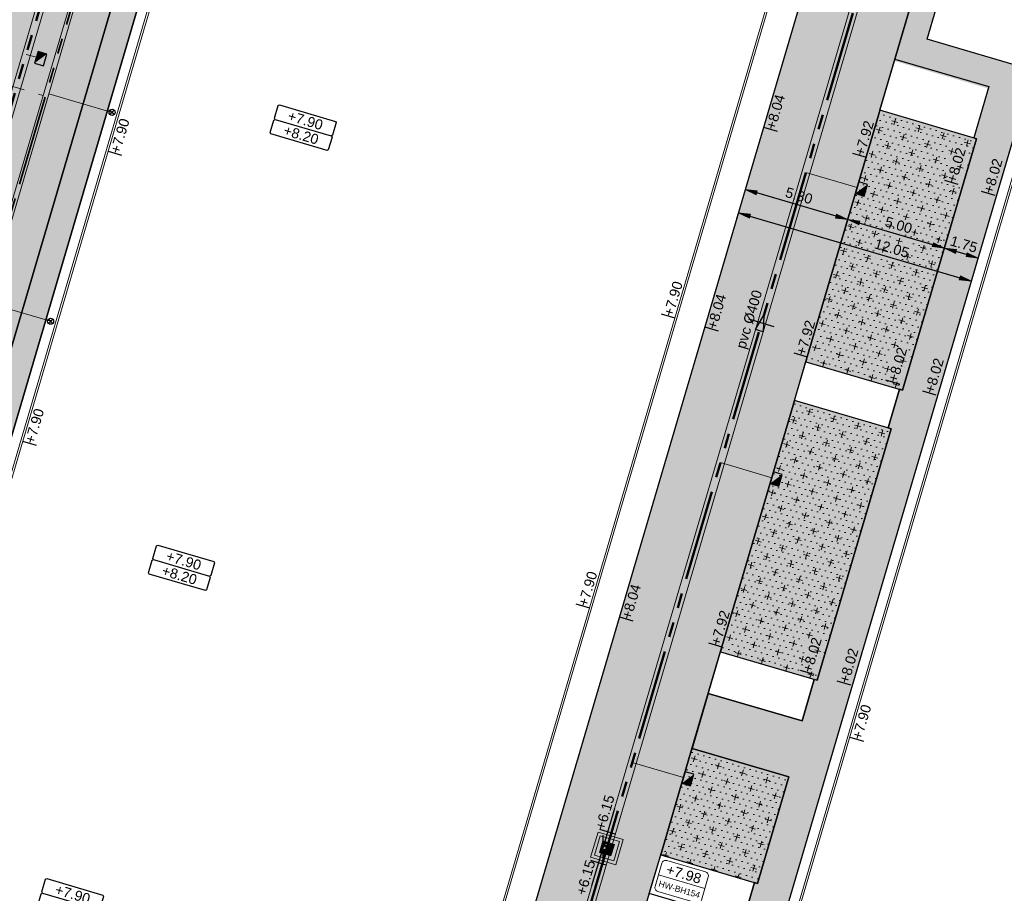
# Model space of a CAD drawing. Extents: x 98477 to 100410, y 398052 to 398969.
# Tile 352 of 374: x 98644 to 98693, y 398599 to 398642. Entities that reach past the tile are written whole.
import ezdxf
from ezdxf.enums import TextEntityAlignment as Align

# ---------------------------------------------------------------- set-up
doc = ezdxf.new("R2010")
doc.units = 0
for name, pattern in [('AL-MATERIAALS', [2, 1, -1]), ('AL-NUTSTRACE', [17, 5, -3.5, 0, -3.5, 5]), ('RI-DWA', [9.75, 4.5, -0.75, 0.75, -0.75, 0.75, -0.75, 0.75, -0.75]), ('RI-RWA', [8.25, 4.5, -0.75, 0.75, -0.75, 0.75, -0.75])]:
    doc.linetypes.add(name, pattern=pattern)
for name, color, linetype, lineweight in [('N-KO-kantbegrenzing grondwerk', 70, 'Continuous', 25), ('N-KO-kantverharding', 2, 'Continuous', 25), ('N-RI-DWA hoofdriool', 24, 'RI-DWA', 35), ('N-RI-DWA hoofdriool buiswand', 24, 'Continuous', 13), ('N-RI-DWA huisaansluitleiding', 24, 'RI-DWA', 18), ('N-RI-DWA ontstoppingstuk', 24, 'Continuous', 25), ('N-RI-RWA b.o.b.', 162, 'Continuous', 25), ('N-RI-RWA hoofdriool', 162, 'RI-RWA', 50), ('N-RI-RWA hoofdriool buiswand', 162, 'Continuous', 13), ('N-RI-RWA kolkaansluitleiding', 132, 'RI-RWA', 18), ('N-RI-RWA put', 1, 'Continuous', 25), ('N-RI-RWA putdeksel', 7, 'Continuous', 18), ('N-RI-RWA putnummer', 162, 'Continuous', 18), ('N-RI-RWA putwand', 7, 'Continuous', 18), ('N-RI-RWA strenginformatie', 162, 'Continuous', 25), ('N-RI-straatkolk', 7, 'Continuous', 25), ('N-RI-stroomrichting', 7, 'Continuous', 25), ("N-VH-arcering 'MAT' grijs 251", 251, 'Continuous', 18), ('N-VH-arcering halfverharding', 8, 'Continuous', 9), ('N-VH-arcering printbeton', 8, 'Continuous', 9), ('X-AL-afwerkhoogte', 4, 'Continuous', 30), ('X-AL-hoogtelijn - Niv 1', 1, 'AL-HOOGTELIJN', 18), ('X-AL-maatvoering VERWERKT', 180, 'Continuous', 18), ('X-AL-materiaalscheiding', 1, 'AL-MATERIAALS', 18), ('X-AL-nutstrace VERWERKT', 252, 'AL-NUTSTRACE', 18), ('X-AL-planhoogte brm', 10, 'Continuous', 25), ('X-AL-planhoogte wrm', 252, 'Continuous', 25), ('X-AL-planthoogte VERWERKT', 180, 'Continuous', 25), ('X-AL-rapporttekening blauw', 125, 'Continuous', 25)]:
    doc.layers.add(name, color=color, linetype=linetype, lineweight=lineweight)
for name, color, linetype, plot in [('X-AL-contourlijnen', 30, 'Continuous', False), ('X-AL-hulplijn', 30, 'Continuous', False), ('X-AL-hulplijn riolering', 30, 'Continuous', False)]:
    doc.layers.add(name, color=color, linetype=linetype, plot=plot)
doc.styles.add('CS Annotative', font='arial.ttf')
doc.styles.get("Standard").update_dxf_attribs({"font": 'txt.shx'})
doc.linetypes.add('AL-HOOGTELIJN', pattern='A,10,-1.5,["H",Standard,S=0.9,R=0,X=-0.3,Y=-0.45],-1.5,30', length=43)
doc.dimstyles.new('CS Annotative', dxfattribs={"dimtxt": 2.5, "dimasz": 3, "dimexe": 0.18, "dimexo": 0.0625, "dimgap": 1, "dimtad": 1, "dimzin": 3, "dimdsep": 46, "dimtxsty": 'CS Annotative', "dimblk": 'CS Dimensionpijl', "dimcen": 0, "dimse1": 1, "dimse2": 1, "dimclrd": 256, "dimclre": 256, "dimadec": 0, "dimazin": 0, "dimtm": 1e-09, "dimtfac": 1, "dimtdec": 0, "dimtofl": 0, "dimtmove": 1, "dimatfit": 1, "dimfxl": 1, "dimtfillclr": 256, "dimtolj": 1, "dimtzin": 3, "dimarcsym": 0})
pattern_1 = [(343.6, (139825.3532, 469342.4455), (0.1806338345, 0.2595600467), [0, -0.3]), (343.6, (139825.3532, 469342.4455), (0.7760346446, 0.4231078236), [0.3125, -0.9375]), (73.6, (139825.459, 469342.2515), (-0.4231078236, 0.7760346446), [0.3125, -0.9375])]

# ---------------------------------------------------------------- blocks, each defined once
blk = doc.blocks.new('*U1184')
h = blk.add_hatch(color=256)
h.dxf.hatch_style = 1
h.paths.add_polyline_path([(-0.228, -0.124, 0.668179), (0.249, -0.073, 0.198912), (0.228, 0.124)])
at = {"flags": 128}
blk.add_lwpolyline([(-0.228, -0.124), (0.228, 0.124)], dxfattribs=at)
blk.add_circle((0, 0), 0.26)
at = {"layer": 'N-RI-RWA putdeksel', "flags": 128}
blk.add_lwpolyline([(-0.372, -0.203), (0.203, -0.372), (0.372, 0.203), (-0.203, 0.372)], close=True, dxfattribs=at)
at = {"layer": 'N-RI-RWA putdeksel', "lineweight": 5, "flags": 128}
for points in [[(-0.26, 0.002), (-0.325, -0.217)], [(-0.302, 0.037), (-0.259, 0.024)], [(-0.288, 0.085), (-0.249, 0.073)], [(-0.274, 0.133), (-0.231, 0.12)], [(-0.26, 0.181), (-0.202, 0.164)], [(-0.245, 0.229), (-0.161, 0.204)], [(-0.231, 0.277), (-0.103, 0.239)], [(-0.155, 0.358), (-0.22, 0.139)], [(-0.217, 0.325), (0.002, 0.26)], [(-0.107, 0.344), (-0.145, 0.216)], [(-0.059, 0.33), (-0.084, 0.246)], [(-0.011, 0.316), (-0.028, 0.258)], [(0.037, 0.302), (0.024, 0.259)], [(0.085, 0.288), (0.073, 0.249)], [(0.133, 0.274), (0.12, 0.231)], [(0.139, 0.22), (0.358, 0.155)], [(0.181, 0.26), (0.164, 0.202)], [(0.229, 0.245), (0.204, 0.161)], [(0.216, 0.145), (0.344, 0.107)], [(0.277, 0.231), (0.239, 0.103)], [(0.246, 0.084), (0.33, 0.059)], [(0.258, 0.028), (0.316, 0.011)], [(0.325, 0.217), (0.26, -0.002)], [(-0.358, -0.155), (-0.139, -0.22)], [(-0.344, -0.107), (-0.216, -0.145)], [(-0.33, -0.059), (-0.246, -0.084)], [(-0.316, -0.011), (-0.258, -0.028)], [(-0.239, -0.103), (-0.277, -0.231)], [(-0.204, -0.161), (-0.229, -0.245)], [(-0.164, -0.202), (-0.181, -0.26)], [(-0.12, -0.231), (-0.133, -0.274)], [(-0.073, -0.249), (-0.085, -0.288)], [(-0.024, -0.259), (-0.037, -0.302)], [(-0.002, -0.26), (0.217, -0.325)], [(0.028, -0.258), (0.011, -0.316)], [(0.084, -0.246), (0.059, -0.33)], [(0.103, -0.239), (0.231, -0.277)], [(0.145, -0.216), (0.107, -0.344)], [(0.22, -0.139), (0.155, -0.358)], [(0.161, -0.204), (0.245, -0.229)], [(0.202, -0.164), (0.26, -0.181)], [(0.231, -0.12), (0.274, -0.133)], [(0.249, -0.073), (0.288, -0.085)], [(0.259, -0.024), (0.302, -0.037)]]:
    blk.add_lwpolyline(points, dxfattribs=at)
at = {"layer": 'N-RI-RWA putwand', "flags": 128}
for points in [[(-0.807, -0.44), (0.44, -0.807), (0.807, 0.44), (-0.44, 0.807)], [(-0.621, -0.338), (0.338, -0.621), (0.621, 0.338), (-0.338, 0.621)]]:
    blk.add_lwpolyline(points, close=True, dxfattribs=at)
blk = doc.blocks.new('*U353')
at = {"layer": 'X-AL-hulplijn', "flags": 128}
blk.add_lwpolyline([(0.336, -0.099), (-0.336, 0.099)], dxfattribs=at)
at = {"layer": 'X-AL-planthoogte VERWERKT', "linetype": 'Continuous', "style": 'CS Annotative'}
blk.add_attdef('HOOGTE-RECHTS', text='', height=0.5, rotation=253.6, dxfattribs=at).set_placement((0, 0), align=Align.MIDDLE_LEFT)
blk = doc.blocks.new('*U398')
at = {"layer": 'X-AL-hulplijn riolering', "flags": 128}
for points in [[(2.82, 9.59), (0, 0)], [(3.05, 3.27), (-0.79, 4.4)], [(0, -3), (0, 3)], [(0, 0), (-2.82, -9.59)], [(0.79, -4.4), (-3.05, -3.27)]]:
    blk.add_lwpolyline(points, dxfattribs=at)
at = {"layer": 'N-RI-RWA b.o.b.', "linetype": 'Continuous', "style": 'CS Annotative'}
blk.add_attdef('B.o.b.rechts', text='', height=0.5, rotation=73.6, dxfattribs=at).set_placement((-0.16, 0.88), align=Align.MIDDLE_LEFT)
blk.add_attdef('B.o.b.links', text='', height=0.5, rotation=73.6, dxfattribs=at).set_placement((-0.61, -0.65), align=Align.MIDDLE_RIGHT)
blk = doc.blocks.new('*U400')
at = {"layer": 'N-RI-stroomrichting'}
h = blk.add_hatch(color=256, dxfattribs=at)
h.dxf.hatch_style = 1
h.paths.add_polyline_path([(0.56, 1.92), (0.39, -2.2), (-1.52, -1.64)])
blk.add_lwpolyline([(0.56, 1.92), (0.39, -2.2), (-1.52, -1.64)], close=True, dxfattribs=at)
at = {"layer": 'X-AL-hulplijn riolering'}
blk.add_lwpolyline([(3.12, -0.92), (-3.12, 0.92)], dxfattribs=at)
at = {"lineweight": 25, "style": 'CS Annotative'}
blk.add_attdef('Strenginformatie', text='', height=2.5, rotation=73.6, dxfattribs=at).set_placement((-3.12, 0.92), align=Align.MIDDLE_CENTER)
blk = doc.blocks.new('*U280')
at = {"layer": 'X-AL-planhoogte brm', "flags": 128}
blk.add_lwpolyline([(-7.25, 3.75), (-7.5, 4), (-7.5, 7.25), (-7.25, 7.5), (7.25, 7.5), (7.5, 7.25), (7.5, 4), (7.25, 3.75)], dxfattribs=at)
at = {"layer": 'X-AL-planhoogte wrm', "flags": 128}
blk.add_lwpolyline([(7.5, 3.5), (7.5, 0.25), (7.25, 0), (-7.25, 0), (-7.5, 0.25), (-7.5, 3.5), (-7.25, 3.75), (7.25, 3.75)], close=True, dxfattribs=at)
at = {"layer": 'X-AL-planhoogte brm', "style": 'CS Annotative'}
blk.add_attdef('OMSCHRIJVING_afwerk', text='', height=2.5, dxfattribs=at).set_placement((0, 5.625), align=Align.MIDDLE_CENTER)
at = {"layer": 'X-AL-planhoogte wrm', "style": 'CS Annotative'}
blk.add_attdef('HOOGTE_eind', text='', height=2.5, dxfattribs=at).set_placement((0, 1.875), align=Align.MIDDLE_CENTER)
blk = doc.blocks.new('*U663')
at = {"layer": 'X-AL-hulplijn riolering'}
for points in [[(-0.63, 0.63), (0, 0), (0.63, 0.63, 0.414214)], [(0, 0), (-0.63, -0.63, 0.414214), (0.63, -0.63)]]:
    blk.add_hatch(color=256, dxfattribs=at).paths.add_polyline_path(points)
at = {"lineweight": 9}
blk.add_line((14.11, -2.68), (26.11, -2.68), dxfattribs=at)
blk.add_lwpolyline([(15.11, -6.68), (25.11, -6.68, 0.414214), (26.11, -5.68), (26.11, 0.32, 0.414214), (25.11, 1.32), (15.11, 1.32, 0.414214), (14.11, 0.32), (14.11, -5.68, 0.414214)], format="xyb", close=True)
at = {"layer": 'X-AL-hulplijn riolering'}
for points in [[(0.75, -0.75), (-0.75, 0.75)], [(0.75, 0.75), (-0.75, -0.75)]]:
    blk.add_lwpolyline(points, dxfattribs=at)
blk.add_circle((0, 0), 0.887, dxfattribs=at)
at = {"style": 'CS Annotative'}
for tag, height, p in [('HOOGTE', 2.5, (20.11, -0.7)), ('NR', 1.5, (20.11, -4.66))]:
    blk.add_attdef(tag, text='', height=height, dxfattribs=at).set_placement(p, align=Align.MIDDLE_CENTER)
blk = doc.blocks.new('*U818')
blk.add_lwpolyline([(0.66, -1.76), (1.5, 1.12), (-0.66, 1.76), (-1.5, -1.12)], close=True)
blk.add_solid([(0.66, -1.76), (-1.5, -1.12), (0.66, -1.76), (1.5, 1.12)])
blk = doc.blocks.new('*U819')
blk.add_lwpolyline([(0.66, -1.76), (1.5, 1.12), (-0.66, 1.76), (-1.5, -1.12)], close=True)
blk.add_solid([(0.66, -1.76), (-1.5, -1.12), (0.66, -1.76), (1.5, 1.12)])
blk = doc.blocks.new('*U820')
blk.add_lwpolyline([(0.66, -1.76), (1.5, 1.12), (-0.66, 1.76), (-1.5, -1.12)], close=True)
blk.add_solid([(0.66, -1.76), (-1.5, -1.12), (0.66, -1.76), (1.5, 1.12)])
blk = doc.blocks.new('*U800')
blk.add_lwpolyline([(-0.66, 1.76), (-1.5, -1.12), (0.66, -1.76), (1.5, 1.12)], close=True)
blk.add_solid([(-0.66, 1.76), (1.5, 1.12), (-0.66, 1.76), (-1.5, -1.12)])
blk = doc.blocks.new('CS Ontstoppingsstuk')
h = blk.add_hatch(color=256)
edge = h.paths.add_edge_path()
edge.add_arc((0, 0), 0.213, 358.5516, 718.5516)
at = {"lineweight": 18, "flags": 128}
for points in [[(-0.53, -0.53), (0.53, 0.53)], [(0.53, -0.53), (-0.53, 0.53)]]:
    blk.add_lwpolyline(points, dxfattribs=at)
blk.add_circle((0, 0), 0.75)
at = {"lineweight": 18}
blk.add_circle((0, 0), 0.213, dxfattribs=at)
blk = doc.blocks.new('CS Dimensionpijl')
h = blk.add_hatch(color=256)
h.dxf.hatch_style = 1
h.paths.add_polyline_path([(-1, -0.167), (0, 0), (-1, 0.167)])
at = {"flags": 128}
blk.add_lwpolyline([(0, 0.5), (0, -0.5)], dxfattribs=at)
blk.add_lwpolyline([(-1, -0.167), (0, 0), (-1, 0.167)], close=True, dxfattribs=at)
blk = doc.blocks.new('*D1080')
at = {"layer": 'X-AL-maatvoering VERWERKT', "linetype": 'Continuous', "lineweight": -2, "transparency": 16777216}
blk.add_line((98690.979, 398630.316), (98690.452, 398630.472), dxfattribs=at)
at = {"layer": 'X-AL-maatvoering VERWERKT', "lineweight": -2, "transparency": 16777216, "xscale": 0.6000000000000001, "yscale": 0.6000000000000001, "zscale": 0.6000000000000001}
for p, rotation in [((98689.876, 398630.641), 163.6000000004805), ((98691.555, 398630.147), 343.6000000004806)]:
    blk.add_blockref('CS Dimensionpijl', p, dxfattribs=dict(at, rotation=rotation))
at = {"layer": 'X-AL-maatvoering VERWERKT', "color": 0, "transparency": 16777216, "insert": (98690.844, 398630.831), "char_height": 0.5, "attachment_point": 5, "rotation": 343.6, "style": 'CS Annotative'}
blk.add_mtext('\\A1;1.75', dxfattribs=at)
blk = doc.blocks.new('*D1081')
at = {"layer": 'X-AL-maatvoering VERWERKT', "linetype": 'Continuous', "lineweight": -2, "transparency": 16777216}
blk.add_line((98689.301, 398630.81), (98685.655, 398631.883), dxfattribs=at)
at = {"layer": 'X-AL-maatvoering VERWERKT', "lineweight": -2, "transparency": 16777216, "xscale": 0.6000000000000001, "yscale": 0.6000000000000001, "zscale": 0.6000000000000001}
for p, rotation in [((98685.08, 398632.053), 163.6000000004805), ((98689.876, 398630.641), 343.6000000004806)]:
    blk.add_blockref('CS Dimensionpijl', p, dxfattribs=dict(at, rotation=rotation))
at = {"layer": 'X-AL-maatvoering VERWERKT', "color": 0, "transparency": 16777216, "insert": (98687.606, 398631.784), "char_height": 0.5, "attachment_point": 5, "rotation": 343.6, "style": 'CS Annotative'}
blk.add_mtext('\\A1;5.00', dxfattribs=at)
blk = doc.blocks.new('*D1190')
at = {"layer": 'X-AL-maatvoering VERWERKT', "linetype": 'Continuous', "lineweight": -2, "transparency": 16777216}
blk.add_line((98684.504, 398632.222), (98680.571, 398633.38), dxfattribs=at)
at = {"layer": 'X-AL-maatvoering VERWERKT', "lineweight": -2, "transparency": 16777216, "xscale": 0.6000000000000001, "yscale": 0.6000000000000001, "zscale": 0.6000000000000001}
for p, rotation in [((98679.995, 398633.549), 163.6000000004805), ((98685.08, 398632.053), 343.6000000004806)]:
    blk.add_blockref('CS Dimensionpijl', p, dxfattribs=dict(at, rotation=rotation))
at = {"layer": 'X-AL-maatvoering VERWERKT', "color": 0, "transparency": 16777216, "insert": (98682.666, 398633.238), "char_height": 0.5, "attachment_point": 5, "rotation": 343.6, "style": 'CS Annotative'}
blk.add_mtext('\\A1;5.30', dxfattribs=at)
blk = doc.blocks.new('*D1191')
at = {"layer": 'X-AL-maatvoering VERWERKT', "linetype": 'Continuous', "lineweight": -2, "transparency": 16777216}
blk.add_line((98680.232, 398632.229), (98690.641, 398629.165), dxfattribs=at)
at = {"layer": 'X-AL-maatvoering VERWERKT', "lineweight": -2, "transparency": 16777216, "xscale": 0.6000000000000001, "yscale": 0.6000000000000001, "zscale": 0.6000000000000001}
for p, rotation in [((98679.656, 398632.398), 163.6000123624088), ((98691.216, 398628.996), 343.6000123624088)]:
    blk.add_blockref('CS Dimensionpijl', p, dxfattribs=dict(at, rotation=rotation))
at = {"layer": 'X-AL-maatvoering VERWERKT', "color": 0, "transparency": 16777216, "insert": (98687.268, 398630.632), "char_height": 0.5, "attachment_point": 5, "rotation": 343.6, "style": 'CS Annotative'}
blk.add_mtext('\\A1;12.05', dxfattribs=at)

msp = doc.modelspace()

# ---------------------------------------------------------------- hatches: boundary and pattern name
at = {"layer": "N-VH-arcering 'MAT' grijs 251"}
h = msp.add_hatch(color=256, dxfattribs=at)
h.dxf.hatch_style = 1
edge = h.paths.add_edge_path()
edge.add_line((98718.434, 398647.981), (98740.432, 398722.726))
edge.add_arc((98746.188, 398721.032), 6, 82.3763, 163.6, ccw=False)
edge.add_line((98746.984, 398726.979), (98729.434, 398729.328))
edge.add_arc((98728.638, 398723.381), 6, -16.4, 82.3763, ccw=False)
edge.add_line((98734.393, 398721.687), (98714.444, 398653.903))
edge.add_arc((98708.928, 398655.527), 5.75, 238.6, 343.6, ccw=False)
edge.add_line((98705.932, 398650.619), (98682.963, 398664.639))
edge.add_line((98682.963, 398664.639), (98663.72, 398676.385))
edge.add_arc((98658.379, 398667.636), 10.25, 58.6, 73.6)
edge.add_line((98661.273, 398677.469), (98653.945, 398679.626))
edge.add_line((98653.945, 398679.626), (98652.691, 398675.367))
edge.add_line((98652.691, 398675.367), (98650.469, 398667.818))
edge.add_line((98650.469, 398667.818), (98633.218, 398609.204))
edge.add_arc((98628.662, 398610.545), 4.75, 253.6, 343.6, ccw=False)
edge.add_line((98627.321, 398605.988), (98591.634, 398616.491))
edge.add_line((98591.634, 398616.491), (98590.138, 398611.407))
edge.add_line((98590.138, 398611.407), (98624.461, 398601.305))
edge.add_line((98624.461, 398601.305), (98625.824, 398600.904))
edge.add_arc((98624.483, 398596.347), 4.75, -16.4, 73.6, ccw=False)
edge.add_line((98629.04, 398595.006), (98623.111, 398574.861))
edge.add_arc((98618.554, 398576.202), 4.75, 253.6, 343.6, ccw=False)
edge.add_line((98617.213, 398571.645), (98607.572, 398574.482))
edge.add_line((98607.572, 398574.482), (98591.464, 398519.754))
edge.add_line((98591.464, 398519.754), (98590.853, 398517.678))
edge.add_arc((98592.052, 398517.325), 1.25, 163.6, 293.1521)
edge.add_arc((98619.968, 398452.043), 69.75, 95.80615, 113.15207, ccw=False)
edge.add_line((98612.912, 398521.435), (98618.304, 398539.756))
edge.add_line((98618.304, 398539.756), (98653.286, 398658.615))
edge.add_line((98653.286, 398658.615), (98656.011, 398667.876))
edge.add_arc((98660.568, 398666.535), 4.75, 58.6, 163.6, ccw=False)
edge.add_line((98663.043, 398670.589), (98680.495, 398659.936))
edge.add_line((98680.495, 398659.936), (98683.544, 398658.075))
edge.add_line((98683.544, 398658.075), (98686.655, 398656.176))
edge.add_line((98686.655, 398656.176), (98649.885, 398531.243))
edge.add_line((98649.885, 398531.243), (98654.969, 398529.747))
edge.add_line((98654.969, 398529.747), (98655.605, 398531.905))
edge.add_line((98655.605, 398531.905), (98658.428, 398541.498))
edge.add_line((98658.428, 398541.498), (98659.134, 398543.897))
edge.add_line((98659.134, 398543.897), (98662.663, 398555.888))
edge.add_line((98662.663, 398555.888), (98663.369, 398558.286))
edge.add_line((98663.369, 398558.286), (98665.487, 398565.481))
edge.add_line((98665.487, 398565.481), (98667.406, 398572.005))
edge.add_line((98667.406, 398572.005), (98670.936, 398583.996))
edge.add_line((98670.936, 398583.996), (98671.642, 398586.394))
edge.add_line((98671.642, 398586.394), (98675.171, 398598.386))
edge.add_line((98675.171, 398598.386), (98675.877, 398600.784))
edge.add_line((98675.877, 398600.784), (98677.288, 398605.581))
edge.add_line((98677.288, 398605.581), (98678.841, 398610.857))
edge.add_line((98678.841, 398610.857), (98682.371, 398622.848))
edge.add_line((98682.371, 398622.848), (98683.076, 398625.246))
edge.add_line((98683.076, 398625.246), (98686.606, 398637.238))
edge.add_line((98686.606, 398637.238), (98690.564, 398650.687))
edge.add_arc((98692.243, 398650.193), 1.75, 148.6, 163.6, ccw=False)
edge.add_line((98690.749, 398651.104), (98691.893, 398652.979))
edge.add_line((98691.893, 398652.979), (98696.622, 398650.092))
edge.add_line((98696.622, 398650.092), (98719.046, 398636.405))
edge.add_line((98719.046, 398636.405), (98725.57, 398632.423))
edge.add_line((98725.57, 398632.423), (98728.331, 398636.946))
edge.add_line((98728.331, 398636.946), (98721.808, 398640.928))
edge.add_line((98721.808, 398640.928), (98720.954, 398641.449))
edge.add_arc((98723.95, 398646.357), 5.75, 163.6, 238.6, ccw=False)
edge = h.paths.add_edge_path(flags=16)
edge.add_line((98619.017, 398560.951), (98618.311, 398558.552))
edge.add_line((98618.311, 398558.552), (98614.782, 398546.561))
edge.add_line((98614.782, 398546.561), (98614.076, 398544.163))
edge.add_line((98614.076, 398544.163), (98609.841, 398529.773))
edge.add_arc((98605.284, 398531.114), 4.75, 163.6, 343.6, ccw=False)
edge.add_line((98600.727, 398532.455), (98602.845, 398539.65))
edge.add_line((98602.845, 398539.65), (98603.55, 398542.048))
edge.add_line((98603.55, 398542.048), (98607.08, 398554.04))
edge.add_line((98607.08, 398554.04), (98607.786, 398556.438))
edge.add_line((98607.786, 398556.438), (98609.903, 398563.633))
edge.add_arc((98614.46, 398562.292), 4.75, -16.4, 163.6, ccw=False)
h = msp.add_hatch(color=256, dxfattribs=at)
h.dxf.hatch_style = 1
h.paths.add_polyline_path([(98691.473, 398636.066), (98686.676, 398637.478), (98686.606, 398637.238), (98683.076, 398625.246), (98683.006, 398625.007), (98687.802, 398623.595)])
h = msp.add_hatch(color=256, dxfattribs=at)
h.dxf.hatch_style = 1
h.paths.add_polyline_path([(98687.238, 398621.676), (98682.441, 398623.088), (98682.371, 398622.848), (98678.841, 398610.857), (98678.771, 398610.617), (98683.567, 398609.205)])
h = msp.add_hatch(color=256, dxfattribs=at)
h.dxf.hatch_style = 1
h.paths.add_polyline_path([(98682.156, 398604.409), (98677.359, 398605.82), (98677.288, 398605.581), (98675.877, 398600.784), (98675.806, 398600.544), (98680.603, 398599.132)])
at = {"layer": 'N-VH-arcering halfverharding'}
h = msp.add_hatch(dxfattribs=at)
h.set_pattern_fill('CS-HALFVERHARDING', color=256)
h.set_pattern_definition(pattern_1)
h.paths.add_polyline_path([(98691.473, 398636.066), (98686.676, 398637.478), (98686.606, 398637.238), (98683.076, 398625.246), (98683.006, 398625.007), (98687.802, 398623.595)])
h = msp.add_hatch(dxfattribs=at)
h.set_pattern_fill('CS-HALFVERHARDING', color=256)
h.set_pattern_definition(pattern_1)
h.paths.add_polyline_path([(98687.238, 398621.676), (98682.441, 398623.088), (98682.371, 398622.848), (98678.841, 398610.857), (98678.771, 398610.617), (98683.567, 398609.205)])
h = msp.add_hatch(dxfattribs=at)
h.set_pattern_fill('CS-HALFVERHARDING', color=256)
h.set_pattern_definition(pattern_1)
h.paths.add_polyline_path([(98682.156, 398604.409), (98677.359, 398605.82), (98677.288, 398605.581), (98675.877, 398600.784), (98675.806, 398600.544), (98680.603, 398599.132)])
at = {"layer": 'N-VH-arcering printbeton'}
h = msp.add_hatch(dxfattribs=at)
h.set_pattern_fill('CS-PRINTBETON', color=256)
h.set_pattern_definition([(28.6, (19451.65486, 79593.082), (-0.239345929, 0.4389914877), []), (28.6, (19451.9906, 79592.98316), (-0.239345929, 0.4389914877), [0.5, -0.2])])
edge = h.paths.add_edge_path()
edge.add_arc((98660.568, 398666.535), 4.75, 58.6, 163.6)
edge.add_line((98656.011, 398667.876), (98653.286, 398658.615))
edge.add_line((98653.286, 398658.615), (98618.304, 398539.756))
edge.add_line((98618.304, 398539.756), (98613.338, 398522.884))
edge.add_line((98613.338, 398522.884), (98614.537, 398522.531))
edge.add_line((98614.537, 398522.531), (98657.063, 398667.023))
edge.add_arc((98660.805, 398665.922), 3.9, 58.6, 163.6, ccw=False)
edge.add_line((98662.837, 398669.251), (98686.289, 398654.935))
edge.add_line((98686.289, 398654.935), (98686.655, 398656.176))
edge.add_line((98686.655, 398656.176), (98683.544, 398658.075))
edge.add_line((98683.544, 398658.075), (98680.495, 398659.936))
edge.add_line((98680.495, 398659.936), (98663.043, 398670.589))
h = msp.add_hatch(dxfattribs=at)
h.set_pattern_fill('CS-PRINTBETON', color=256)
h.set_pattern_definition([(28.6, (19451.65486, 79593.082), (-0.239345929, 0.4389914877), []), (28.6, (19451.9906, 79592.98316), (-0.239345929, 0.4389914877), [0.5, -0.2])])
edge = h.paths.add_edge_path()
edge.add_line((98696.622, 398650.092), (98691.893, 398652.979))
edge.add_line((98691.893, 398652.979), (98690.749, 398651.104))
edge.add_arc((98692.243, 398650.193), 1.75, 148.6, 163.6)
edge.add_line((98690.564, 398650.687), (98687.424, 398640.02))
edge.add_line((98687.424, 398640.02), (98692.077, 398638.651))
edge.add_line((98692.077, 398638.651), (98691.329, 398636.108))
edge.add_line((98691.329, 398636.108), (98691.473, 398636.066))
edge.add_line((98691.473, 398636.066), (98687.802, 398623.595))
edge.add_line((98687.802, 398623.595), (98687.658, 398623.637))
edge.add_line((98687.658, 398623.637), (98687.094, 398621.719))
edge.add_line((98687.094, 398621.719), (98687.238, 398621.676))
edge.add_line((98687.238, 398621.676), (98683.567, 398609.205))
edge.add_line((98683.567, 398609.205), (98683.423, 398609.248))
edge.add_line((98683.423, 398609.248), (98682.816, 398607.185))
edge.add_line((98682.816, 398607.185), (98678.164, 398608.554))
edge.add_line((98678.164, 398608.554), (98677.359, 398605.82))
edge.add_line((98677.359, 398605.82), (98682.156, 398604.409))
edge.add_line((98682.156, 398604.409), (98680.603, 398599.132))
edge.add_line((98680.603, 398599.132), (98680.459, 398599.175))
edge.add_line((98680.459, 398599.175), (98679.894, 398597.256))
edge.add_line((98679.894, 398597.256), (98680.038, 398597.214))
edge.add_line((98680.038, 398597.214), (98676.368, 398584.743))
edge.add_line((98676.368, 398584.743), (98676.224, 398584.785))
edge.add_line((98676.224, 398584.785), (98675.659, 398582.866))
edge.add_line((98675.659, 398582.866), (98675.803, 398582.824))
edge.add_line((98675.803, 398582.824), (98672.132, 398570.353))
edge.add_line((98672.132, 398570.353), (98671.989, 398570.395))
edge.add_line((98671.989, 398570.395), (98671.184, 398567.661))
edge.add_line((98671.184, 398567.661), (98666.531, 398569.031))
edge.add_line((98666.531, 398569.031), (98665.557, 398565.721))
edge.add_line((98665.557, 398565.721), (98670.354, 398564.309))
edge.add_line((98670.354, 398564.309), (98668.095, 398556.635))
edge.add_line((98668.095, 398556.635), (98667.951, 398556.677))
edge.add_line((98667.951, 398556.677), (98667.386, 398554.759))
edge.add_line((98667.386, 398554.759), (98667.53, 398554.716))
edge.add_line((98667.53, 398554.716), (98663.86, 398542.245))
edge.add_line((98663.86, 398542.245), (98663.716, 398542.287))
edge.add_line((98663.716, 398542.287), (98663.151, 398540.369))
edge.add_line((98663.151, 398540.369), (98663.295, 398540.326))
edge.add_line((98663.295, 398540.326), (98660.373, 398530.398))
edge.add_line((98660.373, 398530.398), (98676.921, 398525.527))
edge.add_arc((98678.615, 398531.283), 6, 253.6, 343.6)
edge.add_line((98684.371, 398529.589), (98715.877, 398636.638))
edge.add_line((98715.877, 398636.638), (98716.634, 398637.877))
edge.add_line((98716.634, 398637.877), (98696.622, 398650.092))
edge = h.paths.add_edge_path(flags=16)
edge.add_arc((98713.552, 398637.239), 0.9, -16.4, 58.6, ccw=False)
edge.add_line((98714.416, 398636.985), (98683.073, 398530.492))
edge.add_arc((98678.277, 398531.904), 5, 253.6, 343.6, ccw=False)
edge.add_line((98676.865, 398527.107), (98662.475, 398531.342))
edge.add_line((98662.475, 398531.342), (98694.295, 398639.457))
edge.add_line((98694.295, 398639.457), (98689.019, 398641.01))
edge.add_line((98689.019, 398641.01), (98691.707, 398650.144))
edge.add_arc((98693.626, 398649.58), 2, 148.6, 163.6, ccw=False)
edge.add_line((98691.919, 398650.622), (98692.309, 398651.261))
edge.add_line((98692.309, 398651.261), (98714.021, 398638.007))
at = {"layer": 'X-AL-rapporttekening blauw'}
h = msp.add_hatch(dxfattribs=at)
h.set_pattern_fill('ANSI31', color=256, scale=20)
h.set_pattern_definition([(45, (0, 0), (-0.3535533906, 0.3535533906), [])])
edge = h.paths.add_edge_path()
edge.add_arc((98577.958, 398623.227), 2.5, 253.6, 342.742)
edge.add_line((98580.346, 398622.485), (98611.721, 398723.479))
edge.add_arc((98796.652, 398666.028), 193.65, 158.04987, 162.74197, ccw=False)
edge.add_arc((98618.663, 398737.76), 1.75, 79.5398, 158.0499, ccw=False)
edge.add_line((98618.981, 398739.481), (98652.828, 398733.232))
edge.add_arc((98744.558, 399230.086), 505.25, 259.53976, 262.56197)
edge.add_line((98679.151, 398729.087), (98729.343, 398722.534))
edge.add_arc((98729.615, 398724.617), 2.1, 262.562, 352.562)
edge.add_line((98731.697, 398724.345), (98731.833, 398725.386))
edge.add_arc((98729.75, 398725.658), 2.1, 352.562, 442.562)
edge.add_line((98730.022, 398727.74), (98679.831, 398734.293))
edge.add_arc((98744.558, 399230.086), 500, 259.53976, 262.56197, ccw=False)
edge.add_line((98653.781, 398738.395), (98619.934, 398744.644))
edge.add_arc((98618.663, 398737.76), 7, 79.5398, 158.0499)
edge.add_arc((98796.652, 398666.028), 198.9, 158.04987, 162.74197)
edge.add_line((98606.707, 398725.037), (98575.331, 398624.039))
edge.add_arc((98577.718, 398623.297), 2.5, 162.742, 253.6)
edge.add_line((98577.012, 398620.899), (98577.252, 398620.829))

# ---------------------------------------------------------------- linework, layer by layer
at = {"layer": 'N-KO-kantbegrenzing grondwerk', "flags": 128}
msp.add_lwpolyline([(98686.289, 398654.935), (98662.837, 398669.251, 0.493145), (98657.063, 398667.023), (98614.537, 398522.531), (98613.338, 398522.884)], format="xyb", dxfattribs=at)
msp.add_lwpolyline([(98694.295, 398639.457), (98689.019, 398641.01), (98691.707, 398650.144, -0.065543), (98691.919, 398650.622), (98692.309, 398651.261), (98714.021, 398638.007, -0.339454), (98714.416, 398636.985), (98683.073, 398530.492, -0.414214), (98676.865, 398527.107), (98662.475, 398531.342)], format="xyb", close=True, dxfattribs=at)
for points in [[(98687.424, 398640.02), (98692.077, 398638.651), (98691.329, 398636.108)], [(98687.094, 398621.719), (98687.658, 398623.637)], [(98678.164, 398608.554), (98682.816, 398607.185), (98683.423, 398609.248)], [(98679.894, 398597.256), (98680.459, 398599.175)]]:
    msp.add_lwpolyline(points, dxfattribs=at)
at = {"layer": 'N-KO-kantverharding', "flags": 128}
for points in [[(98650.469, 398667.818), (98633.218, 398609.204, -0.414214), (98627.321, 398605.988), (98591.634, 398616.491), (98590.138, 398611.407), (98624.461, 398601.305), (98625.824, 398600.904, -0.414214), (98629.04, 398595.006), (98623.111, 398574.861, -0.414214), (98617.213, 398571.645), (98607.572, 398574.482), (98591.464, 398519.754), (98590.853, 398517.678, 0.634326), (98592.544, 398516.176, -0.075831), (98612.912, 398521.435), (98618.304, 398539.756), (98653.286, 398658.615)], [(98665.557, 398565.721), (98667.336, 398571.765), (98672.132, 398570.353), (98675.803, 398582.824), (98671.006, 398584.236), (98671.571, 398586.154), (98676.368, 398584.743), (98680.038, 398597.214), (98675.241, 398598.626), (98675.806, 398600.544), (98680.603, 398599.132), (98682.156, 398604.409), (98677.359, 398605.82), (98678.771, 398610.617), (98683.567, 398609.205), (98687.238, 398621.676), (98682.441, 398623.088), (98683.006, 398625.007), (98687.802, 398623.595), (98691.473, 398636.066), (98686.676, 398637.478), (98690.564, 398650.687, -0.065543)]]:
    msp.add_lwpolyline(points, format="xyb", dxfattribs=at)
msp.add_lwpolyline([(98686.655, 398656.176), (98649.885, 398531.243)], dxfattribs=at)
at = {"layer": 'N-RI-DWA hoofdriool'}
msp.add_lwpolyline([(98656.289, 398675.549), (98634.179, 398600.426)], dxfattribs=at)
at = {"layer": 'N-RI-DWA hoofdriool buiswand', "flags": 128}
for points in [[(98656.169, 398675.584), (98634.059, 398600.461)], [(98656.409, 398675.513), (98634.299, 398600.39)]]:
    msp.add_lwpolyline(points, dxfattribs=at)
at = {"layer": 'N-RI-DWA huisaansluitleiding', "flags": 128}
for points in [[(98639.917, 398639.756), (98645.169, 398638.21)], [(98648.598, 398637.375), (98645.456, 398638.299)], [(98645.549, 398627.014), (98642.407, 398627.939)]]:
    msp.add_lwpolyline(points, dxfattribs=at)
at = {"layer": 'N-RI-RWA hoofdriool'}
for points in [[(98655.415, 398677.891), (98633.164, 398602.288)], [(98689.99, 398658.124), (98673.138, 398600.863)], [(98673.138, 398600.863), (98653.374, 398533.711)]]:
    msp.add_lwpolyline(points, dxfattribs=at)
at = {"layer": 'N-RI-RWA hoofdriool buiswand', "flags": 128}
for points in [[(98655.223, 398677.947), (98632.972, 398602.345)], [(98655.606, 398677.834), (98633.355, 398602.232)], [(98689.814, 398658.232), (98672.946, 398600.919)], [(98690.167, 398658.016), (98673.329, 398600.806)], [(98672.946, 398600.919), (98653.182, 398533.767)], [(98673.329, 398600.806), (98653.565, 398533.654)]]:
    msp.add_lwpolyline(points, dxfattribs=at)
at = {"layer": 'N-RI-RWA kolkaansluitleiding', "flags": 128}
for points in [[(98644.841, 398640.104), (98644.337, 398640.252)], [(98685.547, 398633.64), (98683.005, 398634.389)], [(98681.312, 398619.251), (98678.77, 398619.999)], [(98676.935, 398604.381), (98674.393, 398605.13)]]:
    msp.add_lwpolyline(points, dxfattribs=at)
at = {"layer": 'X-AL-contourlijnen', "flags": 128}
for points in [[(98663.043, 398670.589, 0.493145), (98656.011, 398667.876), (98653.286, 398658.615), (98618.304, 398539.756), (98613.338, 398522.884), (98614.537, 398522.531), (98657.063, 398667.023, -0.493145), (98662.837, 398669.251), (98686.289, 398654.935), (98686.655, 398656.176), (98683.544, 398658.075), (98680.495, 398659.936)], [(98714.021, 398638.007, -0.339454), (98714.416, 398636.985), (98683.073, 398530.492, -0.414214), (98676.865, 398527.107), (98662.475, 398531.342), (98694.295, 398639.457), (98689.019, 398641.01), (98691.707, 398650.144, -0.065543), (98691.919, 398650.622), (98692.309, 398651.261)]]:
    msp.add_lwpolyline(points, format="xyb", close=True, dxfattribs=at)
for points in [[(98650.469, 398667.818), (98633.218, 398609.204, -0.414214), (98627.321, 398605.988), (98591.634, 398616.491), (98590.138, 398611.407), (98624.461, 398601.305), (98625.824, 398600.904, -0.414214), (98629.04, 398595.006), (98623.111, 398574.861, -0.414214), (98617.213, 398571.645), (98607.572, 398574.482), (98591.464, 398519.754), (98590.853, 398517.678, 0.634326), (98592.544, 398516.176, -0.075831), (98612.912, 398521.435), (98618.304, 398539.756), (98653.286, 398658.615)], [(98686.655, 398656.176), (98649.885, 398531.243), (98654.969, 398529.747), (98655.605, 398531.905), (98658.428, 398541.498), (98659.134, 398543.897), (98662.663, 398555.888), (98663.369, 398558.286), (98665.487, 398565.481), (98667.406, 398572.005), (98670.936, 398583.996), (98671.642, 398586.394), (98675.171, 398598.386), (98675.877, 398600.784), (98677.288, 398605.581), (98678.841, 398610.857), (98682.371, 398622.848), (98683.076, 398625.246), (98686.606, 398637.238), (98690.564, 398650.687, -0.065543)]]:
    msp.add_lwpolyline(points, format="xyb", dxfattribs=at)
msp.add_lwpolyline([(98690.564, 398650.687), (98687.424, 398640.02), (98692.077, 398638.651), (98691.329, 398636.108), (98691.473, 398636.066), (98687.802, 398623.595), (98687.658, 398623.637), (98687.094, 398621.719), (98687.238, 398621.676), (98683.567, 398609.205), (98683.423, 398609.248), (98682.816, 398607.185), (98678.164, 398608.554), (98677.359, 398605.82), (98682.156, 398604.409), (98680.603, 398599.132), (98680.459, 398599.175), (98679.894, 398597.256)], dxfattribs=at)
for points in [[(98691.473, 398636.066), (98686.676, 398637.478), (98686.606, 398637.238), (98683.076, 398625.246), (98683.006, 398625.007), (98687.802, 398623.595)], [(98687.238, 398621.676), (98682.441, 398623.088), (98682.371, 398622.848), (98678.841, 398610.857), (98678.771, 398610.617), (98683.567, 398609.205)], [(98682.156, 398604.409), (98677.359, 398605.82), (98677.288, 398605.581), (98675.877, 398600.784), (98675.806, 398600.544), (98680.603, 398599.132)]]:
    msp.add_lwpolyline(points, close=True, dxfattribs=at)
at = {"layer": 'X-AL-hoogtelijn - Niv 1', "flags": 128}
for points in [[(98615.204, 398523.027, -0.045948), (98623.684, 398522.124, 0.060502), (98645.201, 398520.464), (98683.995, 398652.276, 0.339454), (98682.242, 398656.82), (98663.355, 398668.349, 0.493136), (98657.285, 398666.007)], [(98615.337, 398523.125, -0.04524), (98623.704, 398522.222, 0.060301), (98645.125, 398520.561), (98683.899, 398652.304, 0.339454), (98682.19, 398656.734), (98663.303, 398668.263, 0.493136), (98657.381, 398665.978)], [(98694.634, 398638.836), (98712.861, 398633.472), (98682.594, 398530.633, -0.414214), (98677.006, 398527.587), (98663.096, 398531.681)], [(98694.701, 398638.712), (98712.736, 398633.404), (98682.498, 398530.662, -0.414214), (98677.034, 398527.683), (98663.22, 398531.749)]]:
    msp.add_lwpolyline(points, format="xyb", close=True, dxfattribs=at)
at = {"layer": 'X-AL-materiaalscheiding', "flags": 128}
for points in [[(98686.676, 398637.478), (98683.006, 398625.007)], [(98682.441, 398623.088), (98678.771, 398610.617)], [(98677.359, 398605.82), (98675.806, 398600.544)]]:
    msp.add_lwpolyline(points, dxfattribs=at)
at = {"layer": 'X-AL-nutstrace VERWERKT', "const_width": 1.5, "flags": 128}
for points in [[(98655.312, 398509.66), (98693.364, 398638.949), (98688.088, 398640.502), (98691.09, 398650.703), (98695.472, 398657.882), (98706.323, 398651.259, 0.493145), (98713.724, 398654.115), (98733.535, 398721.428)], [(98716.373, 398637.45), (98663.227, 398669.891, 0.493145), (98656.344, 398667.235), (98613.606, 398522.024), (98615.049, 398521.6), (98613.374, 398515.924, 0.131772), (98613.149, 398506.627, 0.115449)]]:
    msp.add_lwpolyline(points, format="xyb", dxfattribs=at)

# ---------------------------------------------------------------- block references
at = {"layer": 'N-RI-DWA ontstoppingstuk', "xscale": 0.2, "yscale": 0.2, "zscale": 0.2}
for p in [(98648.598, 398637.375), (98645.549, 398627.014)]:
    msp.add_blockref('CS Ontstoppingsstuk', p, dxfattribs=at)
at = {"layer": 'N-RI-RWA b.o.b.'}
ref = msp.add_blockref('*U398', (98672.946, 398600.919), dxfattribs=dict(at, xscale=0.2, yscale=0.2, zscale=0.2))
ref.add_attrib('B.o.b.links', '+6.15', dxfattribs={"linetype": 'Continuous', "height": 0.5, "rotation": 73.6, "style": 'CS Annotative'}).set_placement((98672.336, 398600.265), align=Align.MIDDLE_RIGHT)
ref.add_attrib('B.o.b.rechts', '+6.15', dxfattribs={"linetype": 'Continuous', "height": 0.5, "rotation": 73.6, "style": 'CS Annotative'}).set_placement((98672.788, 398601.8), align=Align.MIDDLE_LEFT)
at = {"layer": 'N-RI-RWA put'}
msp.add_blockref('*U1184', (98673.138, 398600.863), dxfattribs=at)
at = {"layer": 'N-RI-RWA putnummer'}
ref = msp.add_blockref('*U663', (98673.138, 398600.863), dxfattribs=dict(at, xscale=0.2, yscale=0.2, zscale=0.2, rotation=343.6000000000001))
ref.add_attrib('HOOGTE', '+7.98', dxfattribs={"linetype": 'Continuous', "height": 0.5, "rotation": 343.6, "style": 'CS Annotative'}).set_placement((98676.956, 398599.592), align=Align.MIDDLE_CENTER)
ref.add_attrib('NR', 'HW-BH154', dxfattribs={"linetype": 'Continuous', "height": 0.3, "rotation": 343.6, "style": 'CS Annotative'}).set_placement((98676.733, 398598.834), align=Align.MIDDLE_CENTER)
at = {"layer": 'N-RI-RWA strenginformatie'}
ref = msp.add_blockref('*U400', (98680.808, 398626.924), dxfattribs=dict(at, xscale=0.2, yscale=0.2, zscale=0.2))
ref.add_attrib('Strenginformatie', 'pvc %%C400', dxfattribs={"linetype": 'Continuous', "lineweight": 25, "height": 0.5, "rotation": 73.6, "style": 'CS Annotative'}).set_placement((98680.184, 398627.108), align=Align.MIDDLE_CENTER)
at = {"layer": 'N-RI-straatkolk', "xscale": 0.2, "yscale": 0.2, "zscale": 0.2}
for name, p in [('*U800', (98645.056, 398640.04)), ('*U819', (98685.763, 398633.577)), ('*U820', (98681.528, 398619.187)), ('*U818', (98677.151, 398604.318))]:
    msp.add_blockref(name, p, dxfattribs=at)
at = {"layer": 'X-AL-afwerkhoogte'}
ref = msp.add_blockref('*U280', (98657.868, 398635.897), dxfattribs=dict(at, xscale=0.2, yscale=0.2, zscale=0.2, rotation=343.6000000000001))
ref.add_attrib('OMSCHRIJVING_afwerk', '+7.90', dxfattribs={"layer": 'X-AL-planhoogte brm', "linetype": 'Continuous', "height": 0.5, "rotation": 343.6, "style": 'CS Annotative'}).set_placement((98658.185, 398636.977), align=Align.MIDDLE_CENTER)
ref.add_attrib('HOOGTE_eind', '+8.20', dxfattribs={"layer": 'X-AL-planhoogte wrm', "linetype": 'Continuous', "height": 0.5, "rotation": 343.6, "style": 'CS Annotative'}).set_placement((98657.973, 398636.257), align=Align.MIDDLE_CENTER)
ref = msp.add_blockref('*U280', (98651.833, 398614.061), dxfattribs=dict(at, xscale=0.2, yscale=0.2, zscale=0.2, rotation=343.6000000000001))
ref.add_attrib('OMSCHRIJVING_afwerk', '+7.90', dxfattribs={"layer": 'X-AL-planhoogte brm', "linetype": 'Continuous', "height": 0.5, "rotation": 343.6, "style": 'CS Annotative'}).set_placement((98652.151, 398615.14), align=Align.MIDDLE_CENTER)
ref.add_attrib('HOOGTE_eind', '+8.20', dxfattribs={"layer": 'X-AL-planhoogte wrm', "linetype": 'Continuous', "height": 0.5, "rotation": 343.6, "style": 'CS Annotative'}).set_placement((98651.939, 398614.42), align=Align.MIDDLE_CENTER)
ref = msp.add_blockref('*U280', (98646.326, 398597.518), dxfattribs=dict(at, xscale=0.2, yscale=0.2, zscale=0.2, rotation=343.6000000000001))
ref.add_attrib('OMSCHRIJVING_afwerk', '+7.90', dxfattribs={"layer": 'X-AL-planhoogte brm', "linetype": 'Continuous', "height": 0.5, "rotation": 343.6, "style": 'CS Annotative'}).set_placement((98646.643, 398598.597), align=Align.MIDDLE_CENTER)
ref.add_attrib('HOOGTE_eind', '+8.20', dxfattribs={"layer": 'X-AL-planhoogte wrm', "linetype": 'Continuous', "height": 0.5, "rotation": 343.6, "style": 'CS Annotative'}).set_placement((98646.432, 398597.878), align=Align.MIDDLE_CENTER)
at = {"layer": 'X-AL-planthoogte VERWERKT', "rotation": 179.9999999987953}
for p, values in [((98681.242, 398636.544), {'HOOGTE-RECHTS': '+8.04'}), ((98648.733, 398635.354), {'HOOGTE-RECHTS': '+7.90'}), ((98685.654, 398635.245), {'HOOGTE-RECHTS': '+7.92'}), ((98690.211, 398633.904), {'HOOGTE-RECHTS': '+8.02'}), ((98692.034, 398633.368), {'HOOGTE-RECHTS': '+8.02'}), ((98676.169, 398627.279), {'HOOGTE-RECHTS': '+7.90'}), ((98678.328, 398626.644), {'HOOGTE-RECHTS': '+8.04'}), ((98682.741, 398625.345), {'HOOGTE-RECHTS': '+7.92'}), ((98687.297, 398624.004), {'HOOGTE-RECHTS': '+8.02'}), ((98689.12, 398623.468), {'HOOGTE-RECHTS': '+8.02'}), ((98644.498, 398620.965), {'HOOGTE-RECHTS': '+7.90'}), ((98671.934, 398612.89), {'HOOGTE-RECHTS': '+7.90'}), ((98674.093, 398612.254), {'HOOGTE-RECHTS': '+8.04'}), ((98678.506, 398610.956), {'HOOGTE-RECHTS': '+7.92'}), ((98683.062, 398609.614), {'HOOGTE-RECHTS': '+8.02'}), ((98684.885, 398609.078), {'HOOGTE-RECHTS': '+8.02'}), ((98685.522, 398606.284), {'HOOGTE-RECHTS': '+7.90'})]:
    msp.add_blockref('*U353', p, dxfattribs=at).add_auto_attribs(values)

# ---------------------------------------------------------------- dimensions: what is measured, and where the dimension line sits
at = {"layer": 'X-AL-maatvoering VERWERKT'}
for base, p1, p2, picture, middle in [((98679.995, 398633.549), (98685.08, 398632.053), (98686.655, 398656.176), '*D1190', (98682.666, 398633.238)), ((98685.08, 398632.053), (98689.876, 398630.641), (98685.08, 398632.053), '*D1081', (98687.606, 398631.784))]:
    dim = msp.add_linear_dim(base=base, p1=p1, p2=p2, angle=343.6, dimstyle='CS Annotative', dxfattribs=at)
    dim.commit()
    dim.dimension.update_dxf_attribs({"geometry": picture, "text_midpoint": middle})
dim = msp.add_linear_dim(base=(98691.216, 398628.996), p1=(98679.656, 398632.398), p2=(98691.216, 398628.996), angle=343.6, dimstyle='CS Annotative', dxfattribs=at)
dim.commit()
dim.dimension.update_dxf_attribs({"geometry": '*D1191', "text_midpoint": (98687.139, 398630.196), "dimtype": 161})
dim = msp.add_aligned_dim(p1=(98691.555, 398630.147), p2=(98689.876, 398630.641), distance=0, dimstyle='CS Annotative', dxfattribs=at)
dim.commit()
dim.dimension.update_dxf_attribs({"geometry": '*D1080', "text_midpoint": (98690.844, 398630.831)})

doc.saveas('drawing.dxf')
